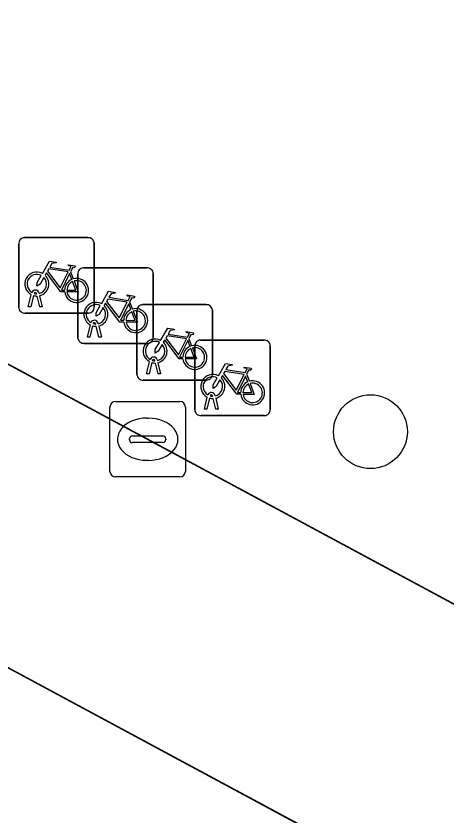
# Model space of a CAD drawing. Extents: x 159489 to 160304, y 383825 to 384531.
# Drawn here: x 159593.95 to 159599.65, y 384319.71 to 384330.3 of the extents above; entities that cross this region are included whole.
import ezdxf

# ---------------------------------------------------------------- set-up
doc = ezdxf.new("R2010")
doc.units = 0
for name, color, linetype in [('IMGEO_Boom', 7, 'Continuous'), ('IMGEO_Fietsenrek', 7, 'Continuous'), ('IMGEO_Groenvoorziening', 7, 'Continuous'), ('IMGEO_Kolk', 7, 'Continuous'), ('IMGEO_Rijbaan_lokaal_gesloten', 7, 'Continuous'), ('IMGEO_Voetpad_open', 7, 'Continuous')]:
    doc.layers.add(name, color=color, linetype=linetype)

msp = doc.modelspace()

# ---------------------------------------------------------------- linework, layer by layer
at = {"layer": 'IMGEO_Boom'}
msp.add_circle((159598.646, 384324.787), 0.489, dxfattribs=at)
at = {"layer": 'IMGEO_Fietsenrek'}
for p, q in [((159593.985, 384326.434), (159593.985, 384327.275)), ((159593.985, 384327.275), (159593.985, 384326.434)), ((159594.06, 384327.359), (159594.901, 384327.359)), ((159594.901, 384327.359), (159594.06, 384327.359)), ((159594.985, 384327.284), (159594.985, 384326.443)), ((159594.985, 384326.443), (159594.985, 384327.284)), ((159594.843, 384326.958), (159595.684, 384326.958)), ((159595.684, 384326.958), (159594.843, 384326.958)), ((159594.672, 384326.908), (159594.708, 384326.813)), ((159594.768, 384326.033), (159594.768, 384326.874)), ((159594.768, 384326.874), (159594.768, 384326.033)), ((159595.768, 384326.883), (159595.768, 384326.042)), ((159595.768, 384326.042), (159595.768, 384326.883)), ((159594.254, 384326.626), (159594.255, 384326.619)), ((159594.112, 384326.443), (159594.151, 384326.603)), ((159594.181, 384326.591), (159594.146, 384326.443)), ((159594.223, 384326.615), (159594.222, 384326.619)), ((159594.264, 384326.443), (159594.23, 384326.585)), ((159594.262, 384326.589), (159594.297, 384326.443)), ((159594.146, 384326.443), (159594.112, 384326.443)), ((159594.297, 384326.443), (159594.264, 384326.443)), ((159595.455, 384326.507), (159595.491, 384326.412)), ((159595.627, 384326.471), (159596.468, 384326.471)), ((159596.468, 384326.471), (159595.627, 384326.471)), ((159594.91, 384326.359), (159594.069, 384326.359)), ((159594.069, 384326.359), (159594.91, 384326.359)), ((159595.552, 384325.546), (159595.552, 384326.387)), ((159595.552, 384326.387), (159595.552, 384325.546)), ((159596.552, 384326.396), (159596.552, 384325.555)), ((159596.552, 384325.555), (159596.552, 384326.396)), ((159594.895, 384326.042), (159594.934, 384326.202)), ((159595.006, 384326.214), (159595.005, 384326.218)), ((159595.037, 384326.225), (159595.038, 384326.218)), ((159594.964, 384326.19), (159594.929, 384326.042)), ((159595.047, 384326.042), (159595.013, 384326.184)), ((159595.045, 384326.188), (159595.08, 384326.042)), ((159594.929, 384326.042), (159594.895, 384326.042)), ((159595.08, 384326.042), (159595.047, 384326.042)), ((159596.239, 384326.02), (159596.275, 384325.925)), ((159596.393, 384326.001), (159597.234, 384326.001)), ((159597.234, 384326.001), (159596.393, 384326.001)), ((159595.693, 384325.958), (159594.852, 384325.958)), ((159594.852, 384325.958), (159595.693, 384325.958)), ((159596.318, 384325.076), (159596.318, 384325.917)), ((159596.318, 384325.917), (159596.318, 384325.076)), ((159597.318, 384325.926), (159597.318, 384325.085)), ((159597.318, 384325.085), (159597.318, 384325.926)), ((159595.679, 384325.555), (159595.718, 384325.715)), ((159595.748, 384325.703), (159595.713, 384325.555)), ((159595.79, 384325.727), (159595.789, 384325.731)), ((159595.831, 384325.555), (159595.797, 384325.697)), ((159595.821, 384325.738), (159595.822, 384325.731)), ((159595.829, 384325.701), (159595.864, 384325.555)), ((159596.477, 384325.471), (159595.636, 384325.471)), ((159595.636, 384325.471), (159596.477, 384325.471)), ((159595.713, 384325.555), (159595.679, 384325.555)), ((159595.864, 384325.555), (159595.831, 384325.555)), ((159597.005, 384325.55), (159597.041, 384325.455)), ((159596.445, 384325.085), (159596.484, 384325.245)), ((159596.556, 384325.257), (159596.555, 384325.261)), ((159596.587, 384325.268), (159596.588, 384325.261)), ((159596.514, 384325.233), (159596.479, 384325.085)), ((159596.597, 384325.085), (159596.563, 384325.227)), ((159596.595, 384325.231), (159596.63, 384325.085)), ((159596.479, 384325.085), (159596.445, 384325.085)), ((159596.63, 384325.085), (159596.597, 384325.085)), ((159597.243, 384325.001), (159596.402, 384325.001)), ((159596.402, 384325.001), (159597.243, 384325.001))]:
    msp.add_line(p, q, dxfattribs=at)
for points in [[(159594.298, 384326.885), (159594.393, 384327.049), (159594.479, 384327.035), (159594.481, 384327.026), (159594.425, 384327.015), (159594.398, 384326.97), (159594.654, 384326.929)], [(159594.641, 384326.904), (159594.384, 384326.945), (159594.367, 384326.916), (159594.534, 384326.696), (159594.641, 384326.904)], [(159594.654, 384326.929), (159594.679, 384326.978), (159594.673, 384326.982), (159594.65, 384326.986), (159594.638, 384326.993), (159594.637, 384326.996), (159594.639, 384327.001), (159594.734, 384326.986), (159594.736, 384326.976), (159594.726, 384326.963), (159594.714, 384326.957), (159594.7, 384326.963), (159594.672, 384326.908)], [(159594.319, 384326.833), (159594.267, 384326.743), (159594.227, 384326.718), (159594.228, 384326.765), (159594.283, 384326.859)], [(159594.594, 384326.641), (159594.544, 384326.641), (159594.353, 384326.892), (159594.334, 384326.86)], [(159594.689, 384326.806), (159594.659, 384326.883), (159594.55, 384326.665), (159594.593, 384326.665)], [(159594.623, 384326.665), (159594.743, 384326.664), (159594.699, 384326.778)], [(159594.719, 384326.785), (159594.774, 384326.64), (159594.624, 384326.64)], [(159595.081, 384326.484), (159595.176, 384326.648), (159595.262, 384326.634), (159595.264, 384326.625), (159595.208, 384326.614), (159595.181, 384326.569), (159595.437, 384326.528)], [(159595.424, 384326.503), (159595.167, 384326.544), (159595.15, 384326.515), (159595.317, 384326.295), (159595.424, 384326.503)], [(159595.437, 384326.528), (159595.462, 384326.577), (159595.456, 384326.581), (159595.433, 384326.585), (159595.421, 384326.592), (159595.42, 384326.595), (159595.422, 384326.6), (159595.517, 384326.585), (159595.519, 384326.575), (159595.509, 384326.562), (159595.497, 384326.556), (159595.483, 384326.562), (159595.455, 384326.507)], [(159595.102, 384326.432), (159595.05, 384326.342), (159595.01, 384326.317), (159595.011, 384326.364), (159595.066, 384326.458)], [(159595.377, 384326.24), (159595.327, 384326.24), (159595.136, 384326.491), (159595.117, 384326.459)], [(159595.472, 384326.405), (159595.442, 384326.482), (159595.333, 384326.264), (159595.376, 384326.264)], [(159595.406, 384326.264), (159595.526, 384326.263), (159595.482, 384326.377)], [(159595.502, 384326.384), (159595.557, 384326.239), (159595.407, 384326.239)], [(159595.865, 384325.997), (159595.96, 384326.161), (159596.046, 384326.147), (159596.048, 384326.138), (159595.992, 384326.127), (159595.965, 384326.082), (159596.221, 384326.041)], [(159596.221, 384326.041), (159596.246, 384326.09), (159596.24, 384326.094), (159596.217, 384326.098), (159596.205, 384326.105), (159596.204, 384326.108), (159596.206, 384326.113), (159596.301, 384326.098), (159596.303, 384326.088), (159596.293, 384326.075), (159596.281, 384326.069), (159596.267, 384326.075), (159596.239, 384326.02)], [(159596.161, 384325.753), (159596.111, 384325.753), (159595.92, 384326.004), (159595.901, 384325.972)], [(159596.208, 384326.016), (159595.951, 384326.057), (159595.934, 384326.028), (159596.101, 384325.808), (159596.208, 384326.016)], [(159596.256, 384325.918), (159596.226, 384325.995), (159596.117, 384325.777), (159596.16, 384325.777)], [(159595.886, 384325.945), (159595.834, 384325.855), (159595.794, 384325.83), (159595.795, 384325.877), (159595.85, 384325.971)], [(159596.19, 384325.777), (159596.31, 384325.776), (159596.266, 384325.89)], [(159596.286, 384325.897), (159596.341, 384325.752), (159596.191, 384325.752)], [(159596.631, 384325.527), (159596.726, 384325.691), (159596.812, 384325.677), (159596.814, 384325.668), (159596.758, 384325.657), (159596.731, 384325.612), (159596.987, 384325.571)], [(159596.974, 384325.546), (159596.717, 384325.587), (159596.7, 384325.558), (159596.867, 384325.338), (159596.974, 384325.546)], [(159596.987, 384325.571), (159597.012, 384325.62), (159597.006, 384325.624), (159596.983, 384325.628), (159596.971, 384325.635), (159596.97, 384325.638), (159596.972, 384325.643), (159597.067, 384325.628), (159597.069, 384325.618), (159597.059, 384325.605), (159597.047, 384325.599), (159597.033, 384325.605), (159597.005, 384325.55)], [(159596.652, 384325.475), (159596.6, 384325.385), (159596.56, 384325.36), (159596.561, 384325.407), (159596.616, 384325.501)], [(159596.927, 384325.283), (159596.877, 384325.283), (159596.686, 384325.534), (159596.667, 384325.502)], [(159597.022, 384325.448), (159596.992, 384325.525), (159596.883, 384325.307), (159596.926, 384325.307)], [(159596.956, 384325.307), (159597.076, 384325.306), (159597.032, 384325.42)], [(159597.052, 384325.427), (159597.107, 384325.282), (159596.957, 384325.282)]]:
    msp.add_lwpolyline(points, dxfattribs=at)
for centre, radius, start, end in [((159594.063, 384327.281), 0.0779, 92.4484, 184.2845), ((159594.063, 384327.281), 0.0779, 92.4484, 184.2845), ((159594.907, 384327.281), 0.0779, 2.4484, 94.2845), ((159594.907, 384327.281), 0.0779, 2.4484, 94.2845), ((159594.846, 384326.88), 0.0779, 92.4484, 184.2845), ((159594.846, 384326.88), 0.0779, 92.4484, 184.2845), ((159595.69, 384326.88), 0.0779, 2.4484, 94.2845), ((159595.69, 384326.88), 0.0779, 2.4484, 94.2845), ((159594.225, 384326.744), 0.159, 62.6766, 242.1369), ((159594.225, 384326.744), 0.129, 63.3192, 238.903), ((159594.225, 384326.744), 0.159, 283.5766, 46.6042), ((159594.225, 384326.744), 0.129, 283.6043, 43.4302), ((159594.752, 384326.66), 0.159, 113.3408, 178.3217), ((159594.752, 384326.66), 0.159, 187.0065, 105.7708), ((159594.752, 384326.66), 0.129, 113.923, 177.9556), ((159594.752, 384326.66), 0.129, 188.6715, 104.5883), ((159594.205, 384326.615), 0.0499, 12.8025, 158.6934), ((159594.205, 384326.615), 0.0174, 12.8025, 163.4502), ((159594.225, 384326.744), 0.159, 253.9967, 271.7867), ((159594.225, 384326.744), 0.129, 253.415, 269.0204), ((159594.063, 384326.437), 0.0779, 182.4484, 274.2845), ((159594.063, 384326.437), 0.0779, 182.4484, 274.2845), ((159595.008, 384326.343), 0.159, 62.6766, 242.1369), ((159595.008, 384326.343), 0.129, 63.3192, 238.903), ((159594.907, 384326.437), 0.0779, 272.4484, 4.2845), ((159594.907, 384326.437), 0.0779, 272.4484, 4.2845), ((159595.008, 384326.343), 0.129, 283.6043, 43.4302), ((159595.008, 384326.343), 0.159, 283.5766, 46.6042), ((159595.535, 384326.259), 0.159, 187.0065, 105.7708), ((159595.63, 384326.393), 0.0779, 92.4484, 184.2845), ((159595.63, 384326.393), 0.0779, 92.4484, 184.2845), ((159596.474, 384326.393), 0.0779, 2.4484, 94.2845), ((159596.474, 384326.393), 0.0779, 2.4484, 94.2845), ((159595.535, 384326.259), 0.159, 113.3408, 178.3217), ((159595.535, 384326.259), 0.129, 113.923, 177.9556), ((159595.535, 384326.259), 0.129, 188.6715, 104.5883), ((159594.988, 384326.214), 0.0499, 12.8025, 158.6934), ((159594.988, 384326.214), 0.0174, 12.8025, 163.4502), ((159595.008, 384326.343), 0.129, 253.415, 269.0204), ((159595.008, 384326.343), 0.159, 253.9967, 271.7867), ((159594.846, 384326.036), 0.0779, 182.4484, 274.2845), ((159594.846, 384326.036), 0.0779, 182.4484, 274.2845), ((159595.792, 384325.856), 0.159, 62.6766, 242.1369), ((159595.69, 384326.036), 0.0779, 272.4484, 4.2845), ((159595.69, 384326.036), 0.0779, 272.4484, 4.2845), ((159596.396, 384325.923), 0.0779, 92.4484, 184.2845), ((159596.396, 384325.923), 0.0779, 92.4484, 184.2845), ((159597.24, 384325.923), 0.0779, 2.4484, 94.2845), ((159597.24, 384325.923), 0.0779, 2.4484, 94.2845), ((159595.792, 384325.856), 0.129, 63.3192, 238.903), ((159595.792, 384325.856), 0.129, 283.6043, 43.4302), ((159595.792, 384325.856), 0.159, 283.5766, 46.6042), ((159596.319, 384325.772), 0.159, 113.3408, 178.3217), ((159596.319, 384325.772), 0.159, 187.0065, 105.7708), ((159596.319, 384325.772), 0.129, 113.923, 177.9556), ((159596.319, 384325.772), 0.129, 188.6715, 104.5883), ((159595.772, 384325.727), 0.0499, 12.8025, 158.6934), ((159595.792, 384325.856), 0.159, 253.9967, 271.7867), ((159595.772, 384325.727), 0.0174, 12.8025, 163.4502), ((159595.792, 384325.856), 0.129, 253.415, 269.0204), ((159595.63, 384325.549), 0.0779, 182.4484, 274.2845), ((159595.63, 384325.549), 0.0779, 182.4484, 274.2845), ((159596.558, 384325.386), 0.159, 62.6766, 242.1369), ((159596.558, 384325.386), 0.129, 63.3192, 238.903), ((159596.474, 384325.549), 0.0779, 272.4484, 4.2845), ((159596.474, 384325.549), 0.0779, 272.4484, 4.2845), ((159596.558, 384325.386), 0.129, 283.6043, 43.4302), ((159596.558, 384325.386), 0.159, 283.5766, 46.6042), ((159597.085, 384325.302), 0.159, 187.0065, 105.7708), ((159597.085, 384325.302), 0.159, 113.3408, 178.3217), ((159597.085, 384325.302), 0.129, 113.923, 177.9556), ((159597.085, 384325.302), 0.129, 188.6715, 104.5883), ((159596.538, 384325.257), 0.0499, 12.8025, 158.6934), ((159596.538, 384325.257), 0.0174, 12.8025, 163.4502), ((159596.558, 384325.386), 0.129, 253.415, 269.0204), ((159596.558, 384325.386), 0.159, 253.9967, 271.7867), ((159596.396, 384325.079), 0.0779, 182.4484, 274.2845), ((159596.396, 384325.079), 0.0779, 182.4484, 274.2845), ((159597.24, 384325.079), 0.0779, 272.4484, 4.2845), ((159597.24, 384325.079), 0.0779, 272.4484, 4.2845)]:
    msp.add_arc(centre, radius, start, end, dxfattribs=at)
at = {"layer": 'IMGEO_Groenvoorziening'}
msp.add_lwpolyline([(159642.124, 384281.15), (159648.201, 384292.407), (159580.7, 384328.729)], dxfattribs=at)
at = {"layer": 'IMGEO_Kolk'}
for p, q in [((159595.268, 384325.187), (159596.12, 384325.187)), ((159595.193, 384324.261), (159595.193, 384325.113)), ((159596.194, 384325.113), (159596.194, 384324.261)), ((159595.681, 384324.967), (159595.706, 384324.967)), ((159595.495, 384324.73), (159595.893, 384324.73)), ((159595.452, 384324.681), (159595.452, 384324.693)), ((159595.89, 384324.644), (159595.492, 384324.644)), ((159595.936, 384324.693), (159595.936, 384324.681)), ((159595.704, 384324.407), (159595.679, 384324.407)), ((159596.12, 384324.187), (159595.268, 384324.187))]:
    msp.add_line(p, q, dxfattribs=at)
for points in [[(159595.268, 384325.187), (159596.12, 384325.187)], [(159595.193, 384324.261), (159595.193, 384325.113)], [(159596.194, 384325.113), (159596.194, 384324.261)], [(159596.12, 384324.187), (159595.268, 384324.187)]]:
    msp.add_lwpolyline(points, dxfattribs=at)
for centre, radius, start, end in [((159595.27, 384325.111), 0.0765, 91.552, 178.448), ((159595.27, 384325.111), 0.0765, 91.552, 178.448), ((159596.118, 384325.111), 0.0765, 1.552, 88.448), ((159596.118, 384325.111), 0.0765, 1.552, 88.448), ((159595.492, 384324.69), 0.0403, 85.8775, 175.7526), ((159595.897, 384324.692), 0.0386, 1.7309, 96.639), ((159595.489, 384324.68), 0.0366, 178.938, 274.7102), ((159595.893, 384324.687), 0.043, 264.8664, 352.4533), ((159595.27, 384324.263), 0.0765, 181.552, 268.448), ((159595.27, 384324.263), 0.0765, 181.552, 268.448), ((159596.118, 384324.263), 0.0765, 271.552, 358.448), ((159596.118, 384324.263), 0.0765, 271.552, 358.448)]:
    msp.add_arc(centre, radius, start, end, dxfattribs=at)
for centre, major_axis, ratio, start_param, end_param in [((159595.68, 384324.687), (-0.387, 0.002), 0.722429, 4.712389, 7.853982), ((159595.705, 384324.687), (-0.39, 0.002), 0.717154, 1.570796, 4.712389)]:
    msp.add_ellipse(centre, major_axis=major_axis, ratio=ratio, start_param=start_param, end_param=end_param, dxfattribs=at)
at = {"layer": 'IMGEO_Rijbaan_lokaal_gesloten'}
msp.add_lwpolyline([(159660.257, 384289.932), (159577.41, 384334.529), (159578.411, 384329.953), (159580.7, 384328.729), (159648.201, 384292.407), (159658.313, 384286.981), (159698.746, 384265.2), (159711.716, 384258.252), (159772.562, 384225.477)], dxfattribs=at)
at = {"layer": 'IMGEO_Voetpad_open'}
msp.add_lwpolyline([(159576.419, 384335.063), (159577.378, 384334.543), (159577.41, 384334.529), (159660.257, 384289.932)], dxfattribs=at)

doc.saveas('drawing.dxf')
